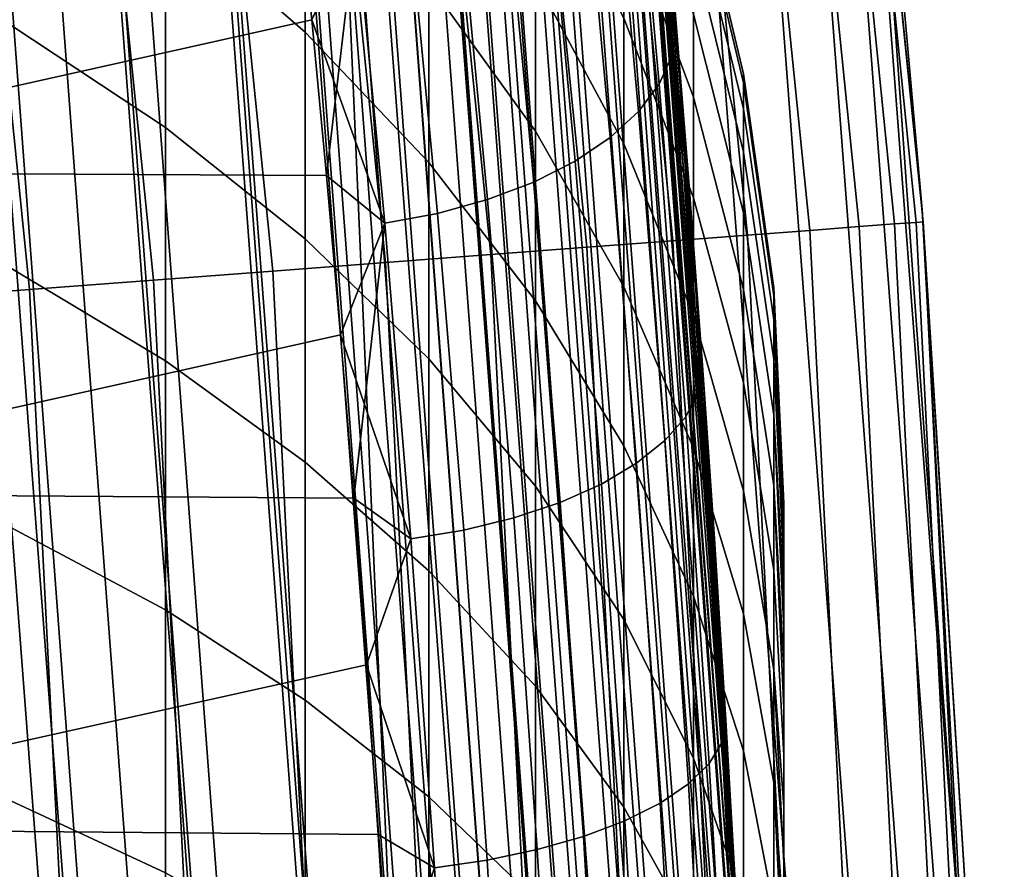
# Model space of a CAD drawing. Header units: metres. Extents: x -248 to 28, y -28 to 28.
# Tile 467 of 507: x 26.837 to 27.691, y 1.532 to 2.27. Entities that reach past the tile are written whole.
import ezdxf

# ---------------------------------------------------------------- set-up
doc = ezdxf.new("R2010")
doc.units = ezdxf.units.M
doc.layers.add('solid_10_061_053_XXX', color=7, linetype='CONTINUOUS')

msp = doc.modelspace()

# ---------------------------------------------------------------- linework, layer by layer
at = {"layer": 'solid_10_061_053_XXX'}
for points in [[(27.424644, 3.477581, 25.670778), (27.565126, 2.090101, 25.670778), (27.522402, 2.086862, 25.567024), (27.382137, 3.472191, 25.567024)], [(27.455347, 3.481474, 25.778681), (27.595987, 2.09244, 25.778681), (27.565126, 2.090101, 25.670778), (27.424644, 3.477581, 25.670778)], [(27.595987, 2.09244, 25.778681), (27.455347, 3.481474, 25.778681), (27.47386, 3.48382, 25.889374), (27.614594, 2.09385, 25.889374)], [(27.614594, 2.09385, 25.889374), (27.47386, 3.48382, 25.889374), (27.47995, 3.48458, 26), (27.620714, 2.094301, 26)], [(27.47995, 3.48458, 26), (27.619934, 2.104585, 117), (27.664406, 1.403808, 117), (27.620714, 2.094301, 26)], [(27.47995, 3.48458, 26), (27.557713, 2.804009, 117), (27.619934, 2.104585, 117)], [(27.382137, 3.472191, 25.567024), (27.522402, 2.086862, 25.567024), (27.468351, 2.082763, 25.468725), (27.328363, 3.465372, 25.468725)], [(27.328363, 3.465372, 25.468725), (27.468351, 2.082763, 25.468725), (27.403656, 2.077857, 25.377121), (27.263996, 3.45721, 25.377121)], [(27.263996, 3.45721, 25.377121), (27.403656, 2.077857, 25.377121), (27.32913, 2.072206, 25.293365), (27.189852, 3.447807, 25.293365)], [(27.189852, 3.447807, 25.293365), (27.32913, 2.072206, 25.293365), (27.245714, 2.06588, 25.218515), (27.106861, 3.437282, 25.218515)], [(27.106861, 3.437282, 25.218515), (27.245714, 2.06588, 25.218515), (27.154459, 2.058959, 25.153511), (27.016071, 3.425768, 25.153511)], [(27.016071, 3.425768, 25.153511), (27.154459, 2.058959, 25.153511), (27.056515, 2.051531, 25.099174), (26.918625, 3.41341, 25.099174)], [(26.918625, 3.41341, 25.099174), (27.056515, 2.051531, 25.099174), (26.953115, 2.043689, 25.056189), (26.815752, 3.400364, 25.056189)], [(26.815752, 3.400364, 25.056189), (26.953115, 2.043689, 25.056189), (26.845562, 2.035532, 25.025095), (26.708748, 3.386793, 25.025095)], [(26.708748, 3.386793, 25.025095), (26.845562, 2.035532, 25.025095), (26.735212, 2.027162, 25.006287), (26.598961, 3.372869, 25.006287)], [(27.532742, 2.801486, 117.222633), (27.639338, 1.402554, 117.222633), (27.658125, 1.403507, 117.111969), (27.551455, 2.80339, 117.111969)], [(27.551455, 2.80339, 117.111969), (27.658125, 1.403507, 117.111969), (27.557713, 2.804009, 117)], [(27.658125, 1.403507, 117.111969), (27.619934, 2.104585, 117), (27.557713, 2.804009, 117)], [(27.56535, 1.3988, 117.434196), (27.459038, 2.793987, 117.434196), (27.404978, 2.788486, 117.532425), (27.51108, 1.396045, 117.532425)], [(27.608282, 1.400978, 117.330498), (27.501806, 2.798339, 117.330498), (27.459038, 2.793987, 117.434196), (27.56535, 1.3988, 117.434196)], [(27.639338, 1.402554, 117.222633), (27.532742, 2.801486, 117.222633), (27.501806, 2.798339, 117.330498), (27.608282, 1.400978, 117.330498)], [(27.51108, 1.396045, 117.532425), (27.404978, 2.788486, 117.532425), (27.340303, 2.781904, 117.62394), (27.446156, 1.39275, 117.62394)], [(27.462067, 1.392711, 118.80262), (27.356281, 2.781849, 118.80262), (27.234201, 2.769447, 132.863525), (27.339516, 1.386503, 132.863525)], [(27.446156, 1.39275, 117.62394), (27.340303, 2.781904, 117.62394), (27.265835, 2.774326, 117.707596), (27.371397, 1.388955, 117.707596)], [(27.358019, 2.737583, 118.759666), (27.356281, 2.781849, 118.80262), (27.462067, 1.392711, 118.80262)], [(27.459684, 1.370456, -8.910626), (27.357239, 2.737505, -8.910626), (27.358906, 2.782131, -8.8), (27.464705, 1.392853, -8.8)], [(27.46069, 1.370506, 23.978315), (27.464705, 1.392851, 23.9), (27.358906, 2.782125, 23.9), (27.358238, 2.737605, 23.978315)], [(27.467354, 1.339591, 0.609232), (27.464705, 1.392853, -8.8), (27.358906, 2.782131, -8.8), (27.458965, 1.501751, 0.664704)], [(27.449741, 1.661833, 0.726571), (27.458965, 1.501751, 0.664704), (27.358906, 2.782131, -8.8)], [(27.446514, 1.713048, 0.755399), (27.449741, 1.661833, 0.726571), (27.358906, 2.782131, -8.8), (27.439758, 1.819247, 0.79461)], [(27.429066, 1.973906, 0.868811), (27.439758, 1.819247, 0.79461), (27.358906, 2.782131, -8.8)], [(27.425873, 2.015477, 0.901038), (27.429066, 1.973906, 0.868811), (27.358906, 2.782131, -8.8), (27.41774, 2.125458, 0.948974)], [(27.405842, 2.273724, 1.035009), (27.41774, 2.125458, 0.948974), (27.358906, 2.782131, -8.8)], [(27.380636, 2.559443, 8.175817), (27.367477, 2.696512, 8.072906), (27.358906, 2.782125, 23.9), (27.464705, 1.392851, 23.9)], [(27.371397, 1.388955, 117.707596), (27.265835, 2.774326, 117.707596), (27.182505, 2.765845, 117.782333), (27.287746, 1.384709, 117.782333)], [(27.332525, 1.36411, 133.006744), (27.339516, 1.386503, 132.863525), (27.234201, 2.769447, 132.863525), (27.230553, 2.724828, 133.006744)], [(27.287746, 1.384709, 117.782333), (27.182505, 2.765845, 117.782333), (27.091368, 2.75657, 117.847214), (27.196257, 1.380064, 117.847214)], [(26.670963, 1.331092, 134.685471), (27.225864, 1.380737, 133.423676), (27.120987, 2.757933, 133.423676), (26.571459, 2.658875, 134.685471)], [(27.196257, 1.380064, 117.847214), (27.091368, 2.75657, 117.847214), (26.993572, 2.746617, 117.901421), (27.09808, 1.37508, 117.901421)], [(27.275404, 1.361259, 133.288391), (27.173647, 2.719133, 133.288391), (27.120987, 2.757933, 133.423676), (27.225864, 1.380737, 133.423676)], [(27.058289, 2.746946, 118.5), (27.162636, 1.373994, 118.5), (25.813482, 1.330576, 118.5), (25.710758, 2.657669, 118.5)], [(27.09808, 1.37508, 117.901421), (26.993572, 2.746617, 117.901421), (26.890347, 2.736112, 117.944267), (26.994455, 1.36982, 117.944267)], [(27.104555, 2.71222, 118.503029), (27.162636, 1.373994, 118.5), (27.058289, 2.746946, 118.5)], [(26.994455, 1.36982, 117.944267), (26.890347, 2.736112, 117.944267), (26.782995, 2.725186, 117.975212), (26.886688, 1.364349, 117.975212)], [(27.420139, 1.368482, 24.129755), (27.317841, 2.733562, 24.129755), (27.283243, 2.7301, 24.200205), (27.385412, 1.366749, 24.200205)], [(27.338671, 2.735647, -9.021317), (27.441048, 1.369526, -9.021317), (27.410137, 1.367983, -9.12922), (27.307877, 2.732565, -9.12922)], [(27.416451, 1.368298, 118.639099), (27.314165, 2.733195, 118.639099), (27.334501, 2.735229, 118.677032), (27.436861, 1.369317, 118.677032)], [(27.445375, 1.369742, 24.055367), (27.342983, 2.736078, 24.055367), (27.317841, 2.733562, 24.129755), (27.420139, 1.368482, 24.129755)], [(27.436861, 1.369317, 118.677032), (27.334501, 2.735229, 118.677032), (27.34922, 2.736702, 118.717499), (27.451635, 1.370054, 118.717499)], [(27.357239, 2.737505, -8.910626), (27.459684, 1.370456, -8.910626), (27.441048, 1.369526, -9.021317), (27.338671, 2.735647, -9.021317)], [(27.46069, 1.370506, 23.978315), (27.358238, 2.737605, 23.978315), (27.342983, 2.736078, 24.055367), (27.445375, 1.369742, 24.055367)], [(27.451635, 1.370054, 118.717499), (27.34922, 2.736702, 118.717499), (27.358019, 2.737583, 118.759666), (27.460468, 1.370495, 118.759666)], [(27.460468, 1.370495, 118.759666), (27.358019, 2.737583, 118.759666), (27.462067, 1.392711, 118.80262)], [(26.886688, 1.364349, 117.975212), (26.782995, 2.725186, 117.975212), (26.672869, 2.713978, 117.993866), (26.776136, 1.358736, 117.993866)], [(27.341791, 1.364572, 24.265507), (27.239784, 2.725751, 24.265507), (27.188208, 2.720591, 24.324541), (27.29002, 1.361988, 24.324541)], [(27.265244, 2.728299, -9.232974), (27.367344, 1.365847, -9.232974), (27.313208, 1.363145, -9.331272), (27.211308, 2.722902, -9.331272)], [(27.326136, 1.363791, 118.547997), (27.224188, 2.724191, 118.547997), (27.258434, 2.727618, 118.573914), (27.36051, 1.365506, 118.573914)], [(27.385412, 1.366749, 24.200205), (27.283243, 2.7301, 24.200205), (27.239784, 2.725751, 24.265507), (27.341791, 1.364572, 24.265507)], [(27.36051, 1.365506, 118.573914), (27.258434, 2.727618, 118.573914), (27.288635, 2.73064, 118.604492), (27.390825, 1.367019, 118.604492)], [(27.307877, 2.732565, -9.12922), (27.410137, 1.367983, -9.12922), (27.367344, 1.365847, -9.232974), (27.265244, 2.728299, -9.232974)], [(27.390825, 1.367019, 118.604492), (27.288635, 2.73064, 118.604492), (27.314165, 2.733195, 118.639099), (27.416451, 1.368298, 118.639099)], [(25.813482, 1.330576, 24.5), (26.865471, 1.362581, 24.5), (26.761873, 2.722493, 24.5), (25.710758, 2.657663, 24.5)], [(26.944002, 1.344719, 24.494968), (26.843479, 2.686095, 24.494968), (26.761873, 2.722493, 24.5), (26.865471, 1.362581, 24.5)], [(27.146749, 2.716442, -9.422875), (27.248407, 1.359911, -9.422875), (27.173761, 1.356186, -9.506631), (27.072382, 2.709, -9.506631)], [(27.206055, 1.357798, 118.503029), (27.104555, 2.71222, 118.503029), (27.146446, 2.716412, 118.512192), (27.248102, 1.359896, 118.512192)], [(27.29002, 1.361988, 24.324541), (27.188208, 2.720591, 24.324541), (27.129398, 2.714706, 24.376299), (27.230991, 1.359042, 24.376299)], [(27.248102, 1.359896, 118.512192), (27.146446, 2.716412, 118.512192), (27.1866, 2.72043, 118.527283), (27.288406, 1.361908, 118.527283)], [(27.211308, 2.722902, -9.331272), (27.313208, 1.363145, -9.331272), (27.248407, 1.359911, -9.422875), (27.146749, 2.716442, -9.422875)], [(27.310717, 1.363021, 133.148941), (27.208826, 2.722654, 133.148941), (27.173647, 2.719133, 133.288391), (27.275404, 1.361259, 133.288391)], [(27.288406, 1.361908, 118.527283), (27.1866, 2.72043, 118.527283), (27.224188, 2.724191, 118.547997), (27.326136, 1.363791, 118.547997)], [(27.332525, 1.36411, 133.006744), (27.230553, 2.724828, 133.006744), (27.208826, 2.722654, 133.148941), (27.310717, 1.363021, 133.148941)], [(27.072382, 2.709, -9.506631), (27.173761, 1.356186, -9.506631), (27.090212, 1.352016, -9.581482), (26.989143, 2.700671, -9.581482)], [(27.165712, 1.355784, 24.419889), (27.064363, 2.708198, 24.419889), (26.994219, 2.701179, 24.454567), (27.095306, 1.35227, 24.454567)], [(27.230991, 1.359042, 24.376299), (27.129398, 2.714706, 24.376299), (27.064363, 2.708198, 24.419889), (27.165712, 1.355784, 24.419889)], [(27.206055, 1.357798, 118.503029), (27.162636, 1.373994, 118.5), (27.104555, 2.71222, 118.503029)], [(26.989143, 2.700671, -9.581482), (27.090212, 1.352016, -9.581482), (26.998808, 1.347455, -9.646485), (26.898083, 2.691559, -9.646485)], [(27.095306, 1.35227, 24.454567), (26.994219, 2.701179, 24.454567), (26.920168, 2.693769, 24.479738), (27.020977, 1.348561, 24.479738)], [(26.898083, 2.691559, -9.646485), (26.998808, 1.347455, -9.646485), (26.900705, 1.342558, -9.700823), (26.800344, 2.681779, -9.700823)], [(27.020977, 1.348561, 24.479738), (26.920168, 2.693769, 24.479738), (26.843479, 2.686095, 24.494968), (26.944002, 1.344719, 24.494968)], [(26.800344, 2.681779, -9.700823), (26.900705, 1.342558, -9.700823), (26.797138, 1.33739, -9.743809), (26.697165, 2.671454, -9.743809)], [(27.393446, 2.418485, 8.273208), (27.380636, 2.559443, 8.175817), (27.464705, 1.392851, 23.9)], [(27.084644, 2.422824, 2.81424), (27.084644, 2.258824, 2.620606), (26.963451, 2.364027, 2.52376), (26.963451, 2.535665, 2.726413)], [(27.084644, 2.258824, 6.779394), (27.084644, 2.422824, 6.58576), (26.963451, 2.535665, 6.673587), (26.963451, 2.364027, 6.87624)], [(27.367117, 2.488411, 1.307076), (27.391882, 2.213884, 1.121928), (27.402815, 2.238496, 1.083201), (27.378046, 2.516023, 1.270427)], [(27.391882, 2.213885, 8.278072), (27.367117, 2.488412, 8.092924), (27.378046, 2.516023, 8.129573), (27.402815, 2.238496, 8.316798)], [(27.402815, 2.238496, 8.316798), (27.378046, 2.516023, 8.129573), (27.402924, 2.305206, 8.330489)], [(27.378046, 2.516023, 1.270427), (27.402815, 2.238496, 1.083201), (27.402924, 2.305208, 1.069512)], [(27.373911, 2.190042, 8.241553), (27.349152, 2.461712, 8.058435), (27.367117, 2.488412, 8.092924), (27.391882, 2.213885, 8.278072)], [(27.349152, 2.461712, 1.341564), (27.373911, 2.190041, 1.158446), (27.391882, 2.213884, 1.121928), (27.367117, 2.488411, 1.307076)], [(26.963451, 2.364027, 2.52376), (26.963451, 2.17624, 2.335974), (26.829405, 2.264976, 2.23958), (26.829405, 2.46042, 2.435024)], [(26.963451, 2.17624, 7.064026), (26.963451, 2.364027, 6.87624), (26.829405, 2.46042, 6.964976), (26.829405, 2.264976, 7.160419)], [(27.324594, 2.436585, 1.373039), (27.349346, 2.167557, 1.191853), (27.373911, 2.190041, 1.158446), (27.349152, 2.461712, 1.341564)], [(27.349346, 2.167557, 8.208147), (27.324594, 2.436585, 8.026961), (27.349152, 2.461712, 8.058435), (27.373911, 2.190042, 8.241553)], [(27.28433, 2.305071, 3.194022), (27.28433, 2.172835, 3.008815), (27.191917, 2.301526, 2.908651), (27.191917, 2.441593, 3.104827)], [(27.28433, 2.172835, 6.391185), (27.28433, 2.305071, 6.205978), (27.191917, 2.441593, 6.295173), (27.191917, 2.301526, 6.491349)], [(27.294054, 2.413651, 1.400721), (27.318794, 2.146987, 1.221323), (27.349346, 2.167557, 1.191853), (27.324594, 2.436585, 1.373039)], [(27.318794, 2.146987, 8.178677), (27.294054, 2.413651, 7.999279), (27.324594, 2.436585, 8.026961), (27.349346, 2.167557, 8.208147)], [(27.421463, 2.274654, 3.91911), (27.421463, 2.2024, 3.733938), (27.361069, 2.3649, 3.662659), (27.361069, 2.442485, 3.861494)], [(27.421463, 2.2024, 5.666062), (27.421463, 2.274654, 5.48089), (27.361069, 2.442485, 5.538507), (27.361069, 2.3649, 5.737341)], [(27.191917, 2.301526, 2.908651), (27.191917, 2.145736, 2.72471), (27.084644, 2.258824, 2.620606), (27.084644, 2.422824, 2.81424)], [(27.191917, 2.145736, 6.67529), (27.191917, 2.301526, 6.491349), (27.084644, 2.422824, 6.58576), (27.084644, 2.258824, 6.779394)], [(27.361069, 2.271159, 3.47091), (27.361069, 2.161905, 3.287557), (27.28433, 2.305071, 3.194022), (27.28433, 2.42156, 3.389517)], [(27.361069, 2.161905, 6.112443), (27.361069, 2.271159, 5.92909), (27.28433, 2.42156, 6.010483), (27.28433, 2.305071, 6.205978)], [(27.405844, 2.273715, 8.364996), (27.393446, 2.418485, 8.273208), (27.464705, 1.392851, 23.9)], [(27.258282, 2.393477, 1.423927), (27.28301, 2.12884, 1.246127), (27.318794, 2.146987, 1.221323), (27.294054, 2.413651, 1.400721)], [(27.28301, 2.12884, 8.153872), (27.258282, 2.393478, 7.976073), (27.294054, 2.413651, 7.999279), (27.318794, 2.146987, 8.178677)], [(27.077248, 2.401202, 7.899098), (27.090332, 2.269735, 7.993676), (26.5, 2.137729, 8.080831), (26.5, 2.403043, 7.897707)], [(27.09033, 2.269742, 1.406328), (27.077246, 2.401209, 1.500907), (26.5, 2.403043, 1.502294), (26.5, 2.137729, 1.319169)], [(27.128946, 2.354095, 7.938417), (27.090332, 2.269735, 7.993676), (27.077248, 2.401202, 7.899098)], [(27.464977, 2.222642, 4.7), (27.464977, 2.21505, 4.516456), (27.421463, 2.396748, 4.5014), (27.421463, 2.404962, 4.7)], [(27.464977, 2.21505, 4.883544), (27.464977, 2.222642, 4.7), (27.421463, 2.404962, 4.7), (27.421463, 2.396748, 4.8986)], [(27.24288, 2.113564, 8.134348), (27.218166, 2.376564, 7.957918), (27.258282, 2.393478, 7.976073), (27.28301, 2.12884, 8.153872)], [(27.218166, 2.376563, 1.442082), (27.24288, 2.113564, 1.265652), (27.28301, 2.12884, 1.246127), (27.258282, 2.393477, 1.423927)], [(27.464977, 2.21505, 4.516456), (27.464977, 2.192328, 4.334165), (27.421463, 2.372161, 4.304156), (27.421463, 2.396748, 4.5014)], [(27.464977, 2.192328, 5.065835), (27.464977, 2.21505, 4.883544), (27.421463, 2.396748, 4.8986), (27.421463, 2.372161, 5.095844)], [(27.199394, 2.101538, 8.120584), (27.174696, 2.363327, 7.945261), (27.218166, 2.376564, 7.957918), (27.24288, 2.113564, 8.134348)], [(27.174696, 2.363327, 1.454739), (27.199394, 2.101538, 1.279415), (27.24288, 2.113564, 1.265652), (27.218166, 2.376563, 1.442082)], [(27.464977, 2.192328, 4.334165), (27.464977, 2.15463, 4.154374), (27.421463, 2.331371, 4.109617), (27.421463, 2.372161, 4.304156)], [(27.464977, 2.15463, 5.245626), (27.464977, 2.192328, 5.065835), (27.421463, 2.372161, 5.095844), (27.421463, 2.331371, 5.290383)], [(27.084644, 2.258824, 2.620606), (27.084644, 2.079394, 2.441176), (26.963451, 2.17624, 2.335974), (26.963451, 2.364027, 2.52376)], [(27.084644, 2.079394, 6.958824), (27.084644, 2.258824, 6.779394), (26.963451, 2.364027, 6.87624), (26.963451, 2.17624, 7.064026)], [(27.128946, 2.354095, 1.461583), (27.153629, 2.093058, 1.287077), (27.199394, 2.101538, 1.279415), (27.174696, 2.363327, 1.454739)], [(27.153629, 2.093058, 8.112924), (27.128946, 2.354095, 7.938417), (27.174696, 2.363327, 7.945261), (27.199394, 2.101538, 8.120584)], [(27.421463, 2.2024, 3.733938), (27.421463, 2.115101, 3.555365), (27.361069, 2.271159, 3.47091), (27.361069, 2.3649, 3.662659)], [(27.421463, 2.115101, 5.844635), (27.421463, 2.2024, 5.666062), (27.361069, 2.3649, 5.737341), (27.361069, 2.271159, 5.92909)], [(27.128946, 2.354095, 1.461583), (27.09033, 2.269742, 1.406328), (27.103025, 2.134624, 1.317193)], [(27.153629, 2.093058, 8.112924), (27.090332, 2.269735, 7.993676), (27.128946, 2.354095, 7.938417)], [(27.128946, 2.354095, 1.461583), (27.103025, 2.134624, 1.317193), (27.153629, 2.093058, 1.287077)], [(27.464977, 2.15463, 4.154374), (27.464977, 2.102213, 3.978309), (27.421463, 2.274654, 3.91911), (27.421463, 2.331371, 4.109617)], [(27.464977, 2.102213, 5.42169), (27.464977, 2.15463, 5.245626), (27.421463, 2.331371, 5.290383), (27.421463, 2.274654, 5.48089)], [(27.28433, 2.172835, 3.008815), (27.28433, 2.025757, 2.83516), (27.191917, 2.145736, 2.72471), (27.191917, 2.301526, 2.908651)], [(27.28433, 2.025757, 6.56484), (27.28433, 2.172835, 6.391185), (27.191917, 2.301526, 6.491349), (27.191917, 2.145736, 6.67529)], [(27.361069, 2.161905, 3.287557), (27.361069, 2.037882, 3.113853), (27.28433, 2.172835, 3.008815), (27.28433, 2.305071, 3.194022)], [(27.361069, 2.037882, 6.286148), (27.361069, 2.161905, 6.112443), (27.28433, 2.305071, 6.205978), (27.28433, 2.172835, 6.391185)], [(27.402815, 2.238496, 1.083201), (27.425873, 2.015477, 0.901038), (27.402924, 2.305208, 1.069512)], [(27.402815, 2.238496, 8.316798), (27.402924, 2.305206, 8.330489), (27.41774, 2.125447, 8.451032), (27.425873, 2.015476, 8.498962)], [(27.425873, 2.015477, 0.901038), (27.405842, 2.273724, 1.035009), (27.402924, 2.305208, 1.069512)], [(27.402924, 2.305206, 8.330489), (27.405844, 2.273715, 8.364996), (27.41774, 2.125447, 8.451032)], [(27.425873, 2.015477, 0.901038), (27.41774, 2.125458, 0.948974), (27.405842, 2.273724, 1.035009)], [(27.41774, 2.125447, 8.451032), (27.405844, 2.273715, 8.364996), (27.464705, 1.392851, 23.9)], [(27.464977, 2.102213, 3.978309), (27.464977, 2.035436, 3.807175), (27.421463, 2.2024, 3.733938), (27.421463, 2.274654, 3.91911)], [(27.464977, 2.035436, 5.592825), (27.464977, 2.102213, 5.42169), (27.421463, 2.274654, 5.48089), (27.421463, 2.2024, 5.666062)], [(27.103025, 2.134624, 1.317193), (27.09033, 2.269742, 1.406328), (26.5, 2.137729, 1.319169)], [(27.090332, 2.269735, 7.993676), (27.103025, 2.134617, 8.082811), (26.5, 2.137729, 8.080831)], [(26.963451, 2.17624, 2.335974), (26.963451, 1.973587, 2.164335), (26.829405, 2.05406, 2.060944), (26.829405, 2.264976, 2.23958)], [(26.963451, 1.973587, 7.235665), (26.963451, 2.17624, 7.064026), (26.829405, 2.264976, 7.160419), (26.829405, 2.05406, 7.339056)], [(27.153629, 2.093058, 8.112924), (27.103025, 2.134617, 8.082811), (27.090332, 2.269735, 7.993676)], [(27.421463, 2.115101, 3.555365), (27.421463, 2.013353, 3.384611), (27.361069, 2.161905, 3.287557), (27.361069, 2.271159, 3.47091)], [(27.421463, 2.013353, 6.015389), (27.421463, 2.115101, 5.844635), (27.361069, 2.271159, 5.92909), (27.361069, 2.161905, 6.112443)], [(27.191917, 2.145736, 2.72471), (27.191917, 1.975289, 2.554264), (27.084644, 2.079394, 2.441176), (27.084644, 2.258824, 2.620606)], [(27.191917, 1.975289, 6.845737), (27.191917, 2.145736, 6.67529), (27.084644, 2.258824, 6.779394), (27.084644, 2.079394, 6.958824)], [(27.391882, 2.213884, 1.121928), (27.414762, 1.925177, 0.95868), (27.425699, 1.946617, 0.918112), (27.402815, 2.238496, 1.083201)], [(27.414762, 1.925178, 8.44132), (27.391882, 2.213885, 8.278072), (27.402815, 2.238496, 8.316798), (27.425699, 1.946617, 8.481888)], [(27.425699, 1.946617, 8.481888), (27.402815, 2.238496, 8.316798), (27.425873, 2.015476, 8.498962)], [(27.402815, 2.238496, 1.083201), (27.425699, 1.946617, 0.918112), (27.425873, 2.015477, 0.901038)], [(27.491234, 2.037049, 4.7), (27.491234, 2.030091, 4.531782), (27.464977, 2.21505, 4.516456), (27.464977, 2.222642, 4.7)], [(27.491234, 2.030091, 4.868218), (27.491234, 2.037049, 4.7), (27.464977, 2.222642, 4.7), (27.464977, 2.21505, 4.883544)], [(27.396784, 1.904373, 8.402993), (27.373911, 2.190042, 8.241553), (27.391882, 2.213885, 8.278072), (27.414762, 1.925178, 8.44132)], [(27.373911, 2.190041, 1.158446), (27.396784, 1.904372, 0.997006), (27.414762, 1.925177, 0.95868), (27.391882, 2.213884, 1.121928)], [(27.491234, 2.030091, 4.531782), (27.491234, 2.009266, 4.364713), (27.464977, 2.192328, 4.334165), (27.464977, 2.21505, 4.516456)], [(27.491234, 2.009266, 5.035287), (27.491234, 2.030091, 4.868218), (27.464977, 2.21505, 4.883544), (27.464977, 2.192328, 5.065835)], [(27.464977, 2.035436, 3.807175), (27.464977, 1.954755, 3.642139), (27.421463, 2.115101, 3.555365), (27.421463, 2.2024, 3.733938)], [(27.464977, 1.954755, 5.757861), (27.464977, 2.035436, 5.592825), (27.421463, 2.2024, 5.666062), (27.421463, 2.115101, 5.844635)], [(27.372208, 1.884717, 8.367855), (27.349346, 2.167557, 8.208147), (27.373911, 2.190042, 8.241553), (27.396784, 1.904373, 8.402993)], [(27.349346, 2.167557, 1.191853), (27.372208, 1.884717, 1.032144), (27.396784, 1.904372, 0.997006), (27.373911, 2.190041, 1.158446)], [(27.491234, 2.009266, 4.364713), (27.491234, 1.974716, 4.199934), (27.464977, 2.15463, 4.154374), (27.464977, 2.192328, 4.334165)], [(27.491234, 1.974716, 5.200066), (27.491234, 2.009266, 5.035287), (27.464977, 2.192328, 5.065835), (27.464977, 2.15463, 5.245626)], [(27.084644, 2.079394, 2.441176), (27.084644, 1.88576, 2.277176), (26.963451, 1.973587, 2.164335), (26.963451, 2.17624, 2.335974)], [(27.084644, 1.88576, 7.122824), (27.084644, 2.079394, 6.958824), (26.963451, 2.17624, 7.064026), (26.963451, 1.973587, 7.235665)], [(27.361069, 2.037882, 3.113853), (27.361069, 1.899939, 2.950983), (27.28433, 2.025757, 2.83516), (27.28433, 2.172835, 3.008815)], [(27.361069, 1.899939, 6.449017), (27.361069, 2.037882, 6.286148), (27.28433, 2.172835, 6.391185), (27.28433, 2.025757, 6.56484)], [(27.318794, 2.146987, 1.221323), (27.341642, 1.866696, 1.063225), (27.372208, 1.884717, 1.032144), (27.349346, 2.167557, 1.191853)], [(27.341642, 1.866697, 8.336774), (27.318794, 2.146987, 8.178677), (27.349346, 2.167557, 8.208147), (27.372208, 1.884717, 8.367855)], [(27.421463, 2.013353, 3.384611), (27.421463, 1.897853, 3.222842), (27.361069, 2.037882, 3.113853), (27.361069, 2.161905, 3.287557)], [(27.421463, 1.897853, 6.177158), (27.421463, 2.013353, 6.015389), (27.361069, 2.161905, 6.112443), (27.361069, 2.037882, 6.286148)], [(27.491234, 1.974716, 4.199934), (27.491234, 1.926676, 4.038571), (27.464977, 2.102213, 3.978309), (27.464977, 2.15463, 4.154374)], [(27.491234, 1.926676, 5.361429), (27.491234, 1.974716, 5.200066), (27.464977, 2.15463, 5.245626), (27.464977, 2.102213, 5.42169)], [(27.28433, 2.025757, 2.83516), (27.28433, 1.86484, 2.674243), (27.191917, 1.975289, 2.554264), (27.191917, 2.145736, 2.72471)], [(27.28433, 1.86484, 6.725757), (27.28433, 2.025757, 6.56484), (27.191917, 2.145736, 6.67529), (27.191917, 1.975289, 6.845737)], [(27.28301, 2.12884, 1.246127), (27.305843, 1.850755, 1.08948), (27.341642, 1.866696, 1.063225), (27.318794, 2.146987, 1.221323)], [(27.305843, 1.850756, 8.310519), (27.28301, 2.12884, 8.153872), (27.318794, 2.146987, 8.178677), (27.341642, 1.866697, 8.336774)], [(27.103025, 2.134617, 8.082811), (27.115217, 1.996099, 8.166351), (26.5, 1.858887, 8.241834), (26.5, 2.137729, 8.080831)], [(27.115217, 1.996106, 1.233653), (27.103025, 2.134624, 1.317193), (26.5, 2.137729, 1.319169), (26.5, 1.858887, 1.158166)], [(27.153629, 2.093058, 1.287077), (27.103025, 2.134624, 1.317193), (27.115217, 1.996106, 1.233653)], [(27.153629, 2.093058, 8.112924), (27.115217, 1.996099, 8.166351), (27.103025, 2.134617, 8.082811)], [(27.24288, 2.113564, 1.265652), (27.265696, 1.837289, 1.110261), (27.305843, 1.850755, 1.08948), (27.28301, 2.12884, 1.246127)], [(27.265696, 1.83729, 8.289739), (27.24288, 2.113564, 8.134348), (27.28301, 2.12884, 8.153872), (27.305843, 1.850756, 8.310519)], [(27.425873, 2.015476, 8.498962), (27.41774, 2.125447, 8.451032), (27.464705, 1.392851, 23.9), (27.429068, 1.973895, 8.531195)], [(27.199394, 2.101538, 1.279415), (27.222191, 1.826631, 1.125053), (27.265696, 1.837289, 1.110261), (27.24288, 2.113564, 1.265652)], [(27.222191, 1.826632, 8.274947), (27.199394, 2.101538, 8.120584), (27.24288, 2.113564, 8.134348), (27.265696, 1.83729, 8.289739)], [(27.464977, 1.954755, 3.642139), (27.464977, 1.860721, 3.48433), (27.421463, 2.013353, 3.384611), (27.421463, 2.115101, 3.555365)], [(27.464977, 1.860721, 5.91567), (27.464977, 1.954755, 5.757861), (27.421463, 2.115101, 5.844635), (27.421463, 2.013353, 6.015389)], [(27.153629, 2.093058, 1.287077), (27.176405, 1.819043, 1.13349), (27.222191, 1.826631, 1.125053), (27.199394, 2.101538, 1.279415)], [(27.176405, 1.819044, 8.26651), (27.153629, 2.093058, 8.112924), (27.199394, 2.101538, 8.120584), (27.222191, 1.826632, 8.274947)], [(27.491234, 1.926676, 4.038571), (27.491234, 1.865475, 3.881727), (27.464977, 2.035436, 3.807175), (27.464977, 2.102213, 3.978309)], [(27.491234, 1.865475, 5.518273), (27.491234, 1.926676, 5.361429), (27.464977, 2.102213, 5.42169), (27.464977, 2.035436, 5.592825)], [(27.658125, 1.403507, 117.111969), (27.664406, 1.403808, 117), (27.619934, 2.104585, 117)], [(27.176405, 1.819044, 8.26651), (27.115217, 1.996099, 8.166351), (27.153629, 2.093058, 8.112924)], [(27.153629, 2.093058, 1.287077), (27.115217, 1.996106, 1.233653), (27.126837, 1.854438, 1.155841)], [(27.153629, 2.093058, 1.287077), (27.126837, 1.854438, 1.155841), (27.176405, 1.819043, 1.13349)], [(27.666395, 0.698082, 25.778681), (27.595987, 2.09244, 25.778681), (27.614594, 2.09385, 25.889374), (27.685051, 0.698552, 25.889374)], [(27.685051, 0.698552, 25.889374), (27.614594, 2.09385, 25.889374), (27.620714, 2.094301, 26), (27.691187, 0.698692, 26)], [(27.691187, 0.698692, 26), (27.620714, 2.094301, 26), (27.664406, 1.403808, 117), (27.691099, 0.702129, 117)], [(27.522402, 2.086862, 25.567024), (27.592623, 0.696221, 25.567024), (27.538435, 0.694854, 25.468725), (27.468351, 2.082763, 25.468725)], [(27.565126, 2.090101, 25.670778), (27.635456, 0.697302, 25.670778), (27.592623, 0.696221, 25.567024), (27.522402, 2.086862, 25.567024)], [(27.595987, 2.09244, 25.778681), (27.666395, 0.698082, 25.778681), (27.635456, 0.697302, 25.670778), (27.565126, 2.090101, 25.670778)], [(27.191917, 1.975289, 2.554264), (27.191917, 1.791349, 2.398474), (27.084644, 1.88576, 2.277176), (27.084644, 2.079394, 2.441176)], [(27.191917, 1.791349, 7.001526), (27.191917, 1.975289, 6.845737), (27.084644, 2.079394, 6.958824), (27.084644, 1.88576, 7.122824)], [(27.403656, 2.077857, 25.377121), (27.473574, 0.693217, 25.377121), (27.398859, 0.691331, 25.293365), (27.32913, 2.072206, 25.293365)], [(27.468351, 2.082763, 25.468725), (27.538435, 0.694854, 25.468725), (27.473574, 0.693217, 25.377121), (27.403656, 2.077857, 25.377121)], [(27.32913, 2.072206, 25.293365), (27.398859, 0.691331, 25.293365), (27.315229, 0.68922, 25.218515), (27.245714, 2.06588, 25.218515)], [(27.154459, 2.058959, 25.153511), (27.223742, 0.68691, 25.153511), (27.125547, 0.68443, 25.099174), (27.056515, 2.051531, 25.099174)], [(27.245714, 2.06588, 25.218515), (27.315229, 0.68922, 25.218515), (27.223742, 0.68691, 25.153511), (27.154459, 2.058959, 25.153511)], [(26.963451, 1.973587, 2.164335), (26.963451, 1.757453, 2.010018), (26.829405, 1.829113, 1.900334), (26.829405, 2.05406, 2.060944)], [(26.963451, 1.757453, 7.389982), (26.963451, 1.973587, 7.235665), (26.829405, 2.05406, 7.339056), (26.829405, 1.829113, 7.499665)], [(27.056515, 2.051531, 25.099174), (27.125547, 0.68443, 25.099174), (27.021883, 0.681813, 25.056189), (26.953115, 2.043689, 25.056189)], [(26.953115, 2.043689, 25.056189), (27.021883, 0.681813, 25.056189), (26.914057, 0.67909, 25.025095), (26.845562, 2.035532, 25.025095)], [(26.845562, 2.035532, 25.025095), (26.914057, 0.67909, 25.025095), (26.803425, 0.676296, 25.006287), (26.735212, 2.027162, 25.006287)], [(27.421463, 1.897853, 3.222842), (27.421463, 1.769388, 3.071164), (27.361069, 1.899939, 2.950983), (27.361069, 2.037882, 3.113853)], [(27.421463, 1.769388, 6.328836), (27.421463, 1.897853, 6.177158), (27.361069, 2.037882, 6.286148), (27.361069, 1.899939, 6.449017)], [(27.491234, 1.865475, 3.881727), (27.491234, 1.791531, 3.730472), (27.464977, 1.954755, 3.642139), (27.464977, 2.035436, 3.807175)], [(27.491234, 1.791531, 5.669528), (27.491234, 1.865475, 5.518273), (27.464977, 2.035436, 5.592825), (27.464977, 1.954755, 5.757861)], [(27.491234, 2.037049, 4.7), (27.491234, 2.030091, 4.868218), (27.5, 1.847768, 4.790834), (27.5, 1.85, 4.7)], [(27.491234, 2.030091, 4.531782), (27.491234, 2.037049, 4.7), (27.5, 1.85, 4.7), (27.5, 1.847768, 4.609166)], [(27.361069, 1.899939, 2.950983), (27.361069, 1.749017, 2.800061), (27.28433, 1.86484, 2.674243), (27.28433, 2.025757, 2.83516)], [(27.361069, 1.749017, 6.599939), (27.361069, 1.899939, 6.449017), (27.28433, 2.025757, 6.56484), (27.28433, 1.86484, 6.725757)], [(27.491234, 2.030091, 4.868218), (27.491234, 2.009266, 5.035287), (27.5, 1.829954, 4.971603), (27.5, 1.841082, 4.881421)], [(27.491234, 2.030091, 4.868218), (27.5, 1.841082, 4.881421), (27.5, 1.847768, 4.790834)], [(27.491234, 2.030091, 4.531782), (27.5, 1.847768, 4.609166), (27.5, 1.841082, 4.518579)], [(27.491234, 2.009266, 4.364713), (27.491234, 2.030091, 4.531782), (27.5, 1.841082, 4.518579), (27.5, 1.829954, 4.428397)], [(27.464977, 1.860721, 3.48433), (27.464977, 1.753977, 3.334825), (27.421463, 1.897853, 3.222842), (27.421463, 2.013353, 3.384611)], [(27.464977, 1.753977, 6.065175), (27.464977, 1.860721, 5.91567), (27.421463, 2.013353, 6.015389), (27.421463, 1.897853, 6.177158)], [(27.425699, 1.946617, 0.918112), (27.446514, 1.713048, 0.755399), (27.429066, 1.973906, 0.868811), (27.425873, 2.015477, 0.901038)], [(27.425699, 1.946617, 8.481888), (27.425873, 2.015476, 8.498962), (27.439758, 1.819236, 8.605395), (27.446514, 1.713047, 8.644601)], [(27.425873, 2.015476, 8.498962), (27.429068, 1.973895, 8.531195), (27.439758, 1.819236, 8.605395)], [(27.491234, 2.009266, 5.035287), (27.491234, 1.974716, 5.200066), (27.5, 1.794499, 5.149745), (27.5, 1.814411, 5.061121)], [(27.491234, 2.009266, 5.035287), (27.5, 1.814411, 5.061121), (27.5, 1.829954, 4.971603)], [(27.491234, 2.009266, 4.364713), (27.5, 1.829954, 4.428397), (27.5, 1.814411, 4.338879)], [(27.491234, 1.974716, 4.199934), (27.491234, 2.009266, 4.364713), (27.5, 1.814411, 4.338879), (27.5, 1.794499, 4.250255)], [(27.126837, 1.854438, 1.155841), (27.115217, 1.996106, 1.233653), (26.5, 1.858887, 1.158166)], [(27.115217, 1.996099, 8.166351), (27.126837, 1.85443, 8.244163), (26.5, 1.858887, 8.241834)], [(27.176405, 1.819044, 8.26651), (27.126837, 1.85443, 8.244163), (27.115217, 1.996099, 8.166351)], [(27.084644, 1.88576, 2.277176), (27.084644, 1.679244, 2.129726), (26.963451, 1.757453, 2.010018), (26.963451, 1.973587, 2.164335)], [(27.084644, 1.679244, 7.270274), (27.084644, 1.88576, 7.122824), (26.963451, 1.973587, 7.235665), (26.963451, 1.757453, 7.389982)], [(27.28433, 1.86484, 2.674243), (27.28433, 1.691185, 2.527165), (27.191917, 1.791349, 2.398474), (27.191917, 1.975289, 2.554264)], [(27.28433, 1.691185, 6.872835), (27.28433, 1.86484, 6.725757), (27.191917, 1.975289, 6.845737), (27.191917, 1.791349, 7.001526)], [(27.446514, 1.713048, 0.755399), (27.439758, 1.819247, 0.79461), (27.429066, 1.973906, 0.868811)], [(27.439758, 1.819236, 8.605395), (27.429068, 1.973895, 8.531195), (27.464705, 1.392851, 23.9)], [(27.491234, 1.926676, 5.361429), (27.5, 1.77025, 5.23732), (27.5, 1.794499, 5.149745), (27.491234, 1.974716, 5.200066)], [(27.491234, 1.926676, 4.038571), (27.491234, 1.974716, 4.199934), (27.5, 1.794499, 4.250255), (27.5, 1.77025, 4.16268)], [(27.491234, 1.791531, 3.730472), (27.491234, 1.705349, 3.58584), (27.464977, 1.860721, 3.48433), (27.464977, 1.954755, 3.642139)], [(27.491234, 1.705349, 5.81416), (27.491234, 1.791531, 5.669528), (27.464977, 1.954755, 5.757861), (27.464977, 1.860721, 5.91567)], [(27.414762, 1.925177, 0.95868), (27.435192, 1.62406, 0.81846), (27.446135, 1.642174, 0.776303), (27.425699, 1.946617, 0.918112)], [(27.435192, 1.624061, 8.581539), (27.414762, 1.925178, 8.44132), (27.425699, 1.946617, 8.481888), (27.446135, 1.642175, 8.623696)], [(27.446135, 1.642175, 8.623696), (27.425699, 1.946617, 8.481888), (27.446514, 1.713047, 8.644601)], [(27.425699, 1.946617, 0.918112), (27.446135, 1.642174, 0.776303), (27.446514, 1.713048, 0.755399)], [(27.417204, 1.606457, 8.541645), (27.396784, 1.904373, 8.402993), (27.414762, 1.925178, 8.44132), (27.435192, 1.624061, 8.581539)], [(27.396784, 1.904372, 0.997006), (27.417204, 1.606456, 0.858354), (27.435192, 1.62406, 0.81846), (27.414762, 1.925177, 0.95868)], [(27.491234, 1.926676, 5.361429), (27.491234, 1.865475, 5.518273), (27.5, 1.709028, 5.408323), (27.5, 1.741735, 5.323582)], [(27.491234, 1.926676, 5.361429), (27.5, 1.741735, 5.323582), (27.5, 1.77025, 5.23732)], [(27.491234, 1.926676, 4.038571), (27.5, 1.77025, 4.16268), (27.5, 1.741735, 4.076418)], [(27.491234, 1.865475, 3.881727), (27.491234, 1.926676, 4.038571), (27.5, 1.741735, 4.076418), (27.5, 1.709028, 3.991677)], [(27.421463, 1.769388, 3.071164), (27.421463, 1.628836, 2.930612), (27.361069, 1.749017, 2.800061), (27.361069, 1.899939, 2.950983)], [(27.421463, 1.628836, 6.469388), (27.421463, 1.769388, 6.328836), (27.361069, 1.899939, 6.449017), (27.361069, 1.749017, 6.599939)], [(27.392616, 1.589797, 8.504999), (27.372208, 1.884717, 8.367855), (27.396784, 1.904373, 8.402993), (27.417204, 1.606457, 8.541645)], [(27.372208, 1.884717, 1.032144), (27.392616, 1.589796, 0.895001), (27.417204, 1.606456, 0.858354), (27.396784, 1.904372, 0.997006)], [(27.464977, 1.753977, 3.334825), (27.464977, 1.635251, 3.194646), (27.421463, 1.769388, 3.071164), (27.421463, 1.897853, 3.222842)], [(27.464977, 1.635251, 6.205354), (27.464977, 1.753977, 6.065175), (27.421463, 1.897853, 6.177158), (27.421463, 1.769388, 6.328836)], [(27.191917, 1.791349, 2.398474), (27.191917, 1.595173, 2.258407), (27.084644, 1.679244, 2.129726), (27.084644, 1.88576, 2.277176)], [(27.191917, 1.595173, 7.141593), (27.191917, 1.791349, 7.001526), (27.084644, 1.88576, 7.122824), (27.084644, 1.679244, 7.270274)], [(27.341642, 1.866696, 1.063225), (27.362036, 1.574493, 0.927492), (27.392616, 1.589796, 0.895001), (27.372208, 1.884717, 1.032144)], [(27.362036, 1.574495, 8.472507), (27.341642, 1.866697, 8.336774), (27.372208, 1.884717, 8.367855), (27.392616, 1.589797, 8.504999)], [(27.361069, 1.749017, 2.800061), (27.361069, 1.586147, 2.662118), (27.28433, 1.691185, 2.527165), (27.28433, 1.86484, 2.674243)], [(27.361069, 1.586147, 6.737882), (27.361069, 1.749017, 6.599939), (27.28433, 1.86484, 6.725757), (27.28433, 1.691185, 6.872835)], [(27.326218, 1.560927, 8.444973), (27.305843, 1.850756, 8.310519), (27.341642, 1.866697, 8.336774), (27.362036, 1.574495, 8.472507)], [(27.305843, 1.850755, 1.08948), (27.326218, 1.560926, 0.955026), (27.362036, 1.574493, 0.927492), (27.341642, 1.866696, 1.063225)], [(27.491234, 1.865475, 5.518273), (27.491234, 1.791531, 5.669528), (27.5, 1.631316, 5.572527), (27.5, 1.672184, 5.491392)], [(27.491234, 1.865475, 5.518273), (27.5, 1.672184, 5.491392), (27.5, 1.709028, 5.408323)], [(27.491234, 1.865475, 3.881727), (27.5, 1.709028, 3.991677), (27.5, 1.672184, 3.908608)], [(27.491234, 1.791531, 3.730472), (27.491234, 1.865475, 3.881727), (27.5, 1.672184, 3.908608), (27.5, 1.631316, 3.827472)], [(27.126837, 1.85443, 8.244163), (27.137827, 1.709861, 8.316127), (26.5, 1.568029, 8.379835), (26.5, 1.858887, 8.241834)], [(27.137825, 1.709868, 1.083876), (27.126837, 1.854438, 1.155841), (26.5, 1.858887, 1.158166), (26.5, 1.568029, 1.020165)], [(27.176405, 1.819043, 1.13349), (27.126837, 1.854438, 1.155841), (27.137825, 1.709868, 1.083876)], [(27.176405, 1.819044, 8.26651), (27.137827, 1.709861, 8.316127), (27.126837, 1.85443, 8.244163)], [(27.491234, 1.705349, 3.58584), (27.491234, 1.607518, 3.448819), (27.464977, 1.753977, 3.334825), (27.464977, 1.860721, 3.48433)], [(27.491234, 1.607518, 5.951181), (27.491234, 1.705349, 5.81416), (27.464977, 1.860721, 5.91567), (27.464977, 1.753977, 6.065175)], [(27.286051, 1.54943, 8.423078), (27.265696, 1.83729, 8.289739), (27.305843, 1.850756, 8.310519), (27.326218, 1.560927, 8.444973)], [(27.265696, 1.837289, 1.110261), (27.286051, 1.549429, 0.976922), (27.326218, 1.560926, 0.955026), (27.305843, 1.850755, 1.08948)], [(27.5, 1.847768, 4.609166), (27.5, 1.85, 4.7), (27.5, 1.847768, 4.790834)], [(27.5, 1.847768, 4.609166), (27.5, 1.847768, 4.790834), (27.5, 1.841082, 4.881421)], [(27.5, 1.841082, 4.518579), (27.5, 1.847768, 4.609166), (27.5, 1.841082, 4.881421)], [(27.242525, 1.540288, 8.407362), (27.222191, 1.826632, 8.274947), (27.265696, 1.83729, 8.289739), (27.286051, 1.54943, 8.423078)], [(27.222191, 1.826631, 1.125053), (27.242525, 1.540286, 0.992638), (27.286051, 1.549429, 0.976922), (27.265696, 1.837289, 1.110261)], [(27.5, 1.841082, 4.518579), (27.5, 1.841082, 4.881421), (27.5, 1.829954, 4.971603)], [(27.5, 1.829954, 4.428397), (27.5, 1.841082, 4.518579), (27.5, 1.829954, 4.971603)], [(26.963451, 1.757453, 2.010018), (26.963451, 1.529313, 1.874077), (26.829405, 1.591671, 1.75885), (26.829405, 1.829113, 1.900334)], [(26.963451, 1.529313, 7.525923), (26.963451, 1.757453, 7.389982), (26.829405, 1.829113, 7.499665), (26.829405, 1.591671, 7.64115)], [(27.5, 1.829954, 4.428397), (27.5, 1.829954, 4.971603), (27.5, 1.814411, 5.061121)], [(27.5, 1.814411, 4.338879), (27.5, 1.829954, 4.428397), (27.5, 1.814411, 5.061121)], [(27.196716, 1.533726, 8.398214), (27.176405, 1.819044, 8.26651), (27.222191, 1.826632, 8.274947), (27.242525, 1.540288, 8.407362)], [(27.176405, 1.819043, 1.13349), (27.196716, 1.533725, 1.001785), (27.242525, 1.540286, 0.992638), (27.222191, 1.826631, 1.125053)], [(27.196716, 1.533725, 1.001785), (27.176405, 1.819043, 1.13349), (27.137825, 1.709868, 1.083876), (27.148066, 1.562672, 1.017873)], [(27.196716, 1.533726, 8.398214), (27.137827, 1.709861, 8.316127), (27.176405, 1.819044, 8.26651)], [(27.446514, 1.713047, 8.644601), (27.439758, 1.819236, 8.605395), (27.464705, 1.392851, 23.9), (27.449741, 1.661822, 8.673433)], [(27.5, 1.814411, 4.338879), (27.5, 1.814411, 5.061121), (27.5, 1.794499, 5.149745)], [(27.5, 1.794499, 4.250255), (27.5, 1.814411, 4.338879), (27.5, 1.794499, 5.149745)], [(27.5, 1.794499, 4.250255), (27.5, 1.794499, 5.149745), (27.5, 1.77025, 5.23732)], [(27.5, 1.77025, 4.16268), (27.5, 1.794499, 4.250255), (27.5, 1.77025, 5.23732)], [(27.28433, 1.691185, 2.527165), (27.28433, 1.505978, 2.394929), (27.191917, 1.595173, 2.258407), (27.191917, 1.791349, 2.398474)], [(27.28433, 1.505978, 7.005071), (27.28433, 1.691185, 6.872835), (27.191917, 1.791349, 7.001526), (27.191917, 1.595173, 7.141593)], [(27.491234, 1.705349, 5.81416), (27.5, 1.586521, 5.651551), (27.5, 1.631316, 5.572527), (27.491234, 1.791531, 5.669528)], [(27.491234, 1.705349, 3.58584), (27.491234, 1.791531, 3.730472), (27.5, 1.631316, 3.827472), (27.5, 1.586521, 3.748449)], [(27.464977, 1.635251, 3.194646), (27.464977, 1.505354, 3.064749), (27.421463, 1.628836, 2.930612), (27.421463, 1.769388, 3.071164)], [(27.464977, 1.505354, 6.335251), (27.464977, 1.635251, 6.205354), (27.421463, 1.769388, 6.328836), (27.421463, 1.628836, 6.469388)], [(27.5, 1.77025, 4.16268), (27.5, 1.77025, 5.23732), (27.5, 1.741735, 5.323582)], [(27.5, 1.741735, 4.076418), (27.5, 1.77025, 4.16268), (27.5, 1.741735, 5.323582)], [(27.084644, 1.679244, 2.129726), (27.084644, 1.461257, 1.999834), (26.963451, 1.529313, 1.874077), (26.963451, 1.757453, 2.010018)], [(27.084644, 1.461257, 7.400166), (27.084644, 1.679244, 7.270274), (26.963451, 1.757453, 7.389982), (26.963451, 1.529313, 7.525923)], [(27.491234, 1.607518, 3.448819), (27.491234, 1.498706, 3.320344), (27.464977, 1.635251, 3.194646), (27.464977, 1.753977, 3.334825)], [(27.491234, 1.498706, 6.079656), (27.491234, 1.607518, 5.951181), (27.464977, 1.753977, 6.065175), (27.464977, 1.635251, 6.205354)], [(27.421463, 1.628836, 2.930612), (27.421463, 1.477158, 2.802147), (27.361069, 1.586147, 2.662118), (27.361069, 1.749017, 2.800061)], [(27.421463, 1.477158, 6.597853), (27.421463, 1.628836, 6.469388), (27.361069, 1.749017, 6.599939), (27.361069, 1.586147, 6.737882)], [(27.5, 1.741735, 4.076418), (27.5, 1.741735, 5.323582), (27.5, 1.709028, 5.408323)], [(27.5, 1.709028, 3.991677), (27.5, 1.741735, 4.076418), (27.5, 1.709028, 5.408323)], [(27.148066, 1.562672, 1.017873), (27.137825, 1.709868, 1.083876), (26.5, 1.568029, 1.020165)], [(27.137827, 1.709861, 8.316127), (27.148066, 1.562665, 8.38213), (26.5, 1.568029, 8.379835)], [(27.196716, 1.533726, 8.398214), (27.148066, 1.562665, 8.38213), (27.137827, 1.709861, 8.316127)], [(27.446135, 1.642174, 0.776303), (27.464312, 1.399705, 0.63366), (27.449741, 1.661833, 0.726571), (27.446514, 1.713048, 0.755399)], [(27.446135, 1.642175, 8.623696), (27.446514, 1.713047, 8.644601), (27.458965, 1.50174, 8.7353), (27.464312, 1.399706, 8.76634)], [(27.446514, 1.713047, 8.644601), (27.449741, 1.661822, 8.673433), (27.458965, 1.50174, 8.7353)], [(27.5, 1.709028, 3.991677), (27.5, 1.709028, 5.408323), (27.5, 1.672184, 5.491392)], [(27.5, 1.672184, 3.908608), (27.5, 1.709028, 3.991677), (27.5, 1.672184, 5.491392)], [(27.491234, 1.705349, 5.81416), (27.491234, 1.607518, 5.951181), (27.5, 1.485542, 5.802569), (27.5, 1.537879, 5.728313)], [(27.491234, 1.705349, 5.81416), (27.5, 1.537879, 5.728313), (27.5, 1.586521, 5.651551)], [(27.491234, 1.705349, 3.58584), (27.5, 1.586521, 3.748449), (27.5, 1.537879, 3.671687)], [(27.491234, 1.607518, 3.448819), (27.491234, 1.705349, 3.58584), (27.5, 1.537879, 3.671687), (27.5, 1.485542, 3.597431)], [(27.361069, 1.586147, 2.662118), (27.361069, 1.412443, 2.538095), (27.28433, 1.505978, 2.394929), (27.28433, 1.691185, 2.527165)], [(27.361069, 1.412443, 6.861905), (27.361069, 1.586147, 6.737882), (27.28433, 1.691185, 6.872835), (27.28433, 1.505978, 7.005071)], [(27.191917, 1.595173, 2.258407), (27.191917, 1.388099, 2.135018), (27.084644, 1.461257, 1.999834), (27.084644, 1.679244, 2.129726)], [(27.191917, 1.388099, 7.264982), (27.191917, 1.595173, 7.141593), (27.084644, 1.679244, 7.270274), (27.084644, 1.461257, 7.400166)], [(27.5, 1.672184, 3.908608), (27.5, 1.672184, 5.491392), (27.5, 1.631316, 5.572527)], [(27.5, 1.631316, 3.827472), (27.5, 1.672184, 3.908608), (27.5, 1.631316, 5.572527)], [(27.464312, 1.399705, 0.63366), (27.458965, 1.501751, 0.664704), (27.449741, 1.661833, 0.726571)], [(27.458965, 1.50174, 8.7353), (27.449741, 1.661822, 8.673433), (27.464705, 1.392851, 23.9)], [(27.452635, 1.312358, 8.697689), (27.435192, 1.624061, 8.581539), (27.446135, 1.642175, 8.623696), (27.463583, 1.327014, 8.741167)], [(27.435192, 1.62406, 0.81846), (27.452635, 1.312355, 0.702311), (27.463583, 1.327012, 0.658833), (27.446135, 1.642174, 0.776303)], [(27.463583, 1.327014, 8.741167), (27.446135, 1.642175, 8.623696), (27.464312, 1.399706, 8.76634)], [(27.446135, 1.642174, 0.776303), (27.463583, 1.327012, 0.658833), (27.464312, 1.399705, 0.63366)], [(27.491234, 1.498706, 3.320344), (27.491234, 1.379656, 3.201294), (27.464977, 1.505354, 3.064749), (27.464977, 1.635251, 3.194646)], [(27.491234, 1.379656, 6.198706), (27.491234, 1.498706, 6.079656), (27.464977, 1.635251, 6.205354), (27.464977, 1.505354, 6.335251)], [(27.434639, 1.298095, 8.656485), (27.417204, 1.606457, 8.541645), (27.435192, 1.624061, 8.581539), (27.452635, 1.312358, 8.697689)], [(27.417204, 1.606456, 0.858354), (27.434639, 1.298093, 0.743515), (27.452635, 1.312355, 0.702311), (27.435192, 1.62406, 0.81846)], [(27.464977, 1.505354, 3.064749), (27.464977, 1.365175, 2.946023), (27.421463, 1.477158, 2.802147), (27.421463, 1.628836, 2.930612)], [(27.464977, 1.365175, 6.453977), (27.464977, 1.505354, 6.335251), (27.421463, 1.628836, 6.469388), (27.421463, 1.477158, 6.597853)], [(27.5, 1.631316, 3.827472), (27.5, 1.631316, 5.572527), (27.5, 1.586521, 5.651551)], [(27.5, 1.586521, 3.748449), (27.5, 1.631316, 3.827472), (27.5, 1.586521, 5.651551)], [(27.410038, 1.284579, 8.618574), (27.392616, 1.589797, 8.504999), (27.417204, 1.606457, 8.541645), (27.434639, 1.298095, 8.656485)], [(27.392616, 1.589796, 0.895001), (27.410038, 1.284577, 0.781425), (27.434639, 1.298093, 0.743515), (27.417204, 1.606456, 0.858354)], [(27.491234, 1.607518, 5.951181), (27.491234, 1.498706, 6.079656), (27.5, 1.370246, 5.94295), (27.5, 1.42963, 5.874162)], [(27.491234, 1.607518, 5.951181), (27.5, 1.42963, 5.874162), (27.5, 1.485542, 5.802569)], [(27.491234, 1.607518, 3.448819), (27.5, 1.485542, 3.597431), (27.5, 1.42963, 3.525838)], [(27.491234, 1.498706, 3.320344), (27.491234, 1.607518, 3.448819), (27.5, 1.42963, 3.525838), (27.5, 1.370246, 3.45705)], [(26.963451, 1.529313, 1.874077), (26.963451, 1.290727, 1.757439), (26.829405, 1.343356, 1.637456), (26.829405, 1.591671, 1.75885)], [(26.963451, 1.290727, 7.642561), (26.963451, 1.529313, 7.525923), (26.829405, 1.591671, 7.64115), (26.829405, 1.343356, 7.762544)], [(27.28433, 1.505978, 2.394929), (27.28433, 1.310483, 2.27844), (27.191917, 1.388099, 2.135018), (27.191917, 1.595173, 2.258407)], [(27.28433, 1.310483, 7.12156), (27.28433, 1.505978, 7.005071), (27.191917, 1.595173, 7.141593), (27.191917, 1.388099, 7.264982)], [(27.379444, 1.272145, 8.584894), (27.362036, 1.574495, 8.472507), (27.392616, 1.589797, 8.504999), (27.410038, 1.284579, 8.618574)], [(27.362036, 1.574493, 0.927492), (27.379444, 1.272142, 0.815105), (27.410038, 1.284577, 0.781425), (27.392616, 1.589796, 0.895001)], [(27.421463, 1.477158, 2.802147), (27.421463, 1.315389, 2.686646), (27.361069, 1.412443, 2.538095), (27.361069, 1.586147, 2.662118)], [(27.421463, 1.315389, 6.713354), (27.421463, 1.477158, 6.597853), (27.361069, 1.586147, 6.737882), (27.361069, 1.412443, 6.861905)], [(27.5, 1.586521, 3.748449), (27.5, 1.586521, 5.651551), (27.5, 1.537879, 5.728313)], [(27.5, 1.537879, 3.671687), (27.5, 1.586521, 3.748449), (27.5, 1.537879, 5.728313)], [(27.343609, 1.261098, 8.556277), (27.326218, 1.560927, 8.444973), (27.362036, 1.574495, 8.472507), (27.379444, 1.272145, 8.584894)], [(27.326218, 1.560926, 0.955026), (27.343609, 1.261096, 0.843722), (27.379444, 1.272142, 0.815105), (27.362036, 1.574493, 0.927492)], [(27.148066, 1.562665, 8.38213), (27.157551, 1.413078, 8.442086), (26.5, 1.266591, 8.494168), (26.5, 1.568029, 8.379835)], [(27.157551, 1.413085, 0.957916), (27.148066, 1.562672, 1.017873), (26.5, 1.568029, 1.020165), (26.5, 1.266591, 0.905832)], [(27.196716, 1.533725, 1.001785), (27.148066, 1.562672, 1.017873), (27.157551, 1.413085, 0.957916)], [(27.196716, 1.533726, 8.398214), (27.157551, 1.413078, 8.442086), (27.148066, 1.562665, 8.38213)], [(27.303421, 1.251713, 8.533431), (27.286051, 1.54943, 8.423078), (27.326218, 1.560927, 8.444973), (27.343609, 1.261098, 8.556277)], [(27.286051, 1.549429, 0.976922), (27.303421, 1.251711, 0.866569), (27.343609, 1.261096, 0.843722), (27.326218, 1.560926, 0.955026)], [(27.259874, 1.244221, 8.51692), (27.242525, 1.540288, 8.407362), (27.286051, 1.54943, 8.423078), (27.303421, 1.251713, 8.533431)], [(27.242525, 1.540286, 0.992638), (27.259874, 1.244219, 0.883079), (27.303421, 1.251711, 0.866569), (27.286051, 1.549429, 0.976922)], [(27.214046, 1.238809, 8.507153), (27.196716, 1.533726, 8.398214), (27.242525, 1.540288, 8.407362), (27.259874, 1.244221, 8.51692)], [(27.196716, 1.533725, 1.001785), (27.214046, 1.238806, 0.892847), (27.259874, 1.244219, 0.883079), (27.242525, 1.540286, 0.992638)], [(27.5, 1.537879, 3.671687), (27.5, 1.537879, 5.728313), (27.5, 1.485542, 5.802569)], [(27.5, 1.485542, 3.597431), (27.5, 1.537879, 3.671687), (27.5, 1.485542, 5.802569)], [(27.214046, 1.238809, 8.507153), (27.157551, 1.413078, 8.442086), (27.196716, 1.533726, 8.398214)], [(27.214046, 1.238806, 0.892847), (27.196716, 1.533725, 1.001785), (27.157551, 1.413085, 0.957916), (27.166164, 1.261353, 0.904083)]]:
    msp.add_3dface(points, dxfattribs=at)

doc.saveas('drawing.dxf')
